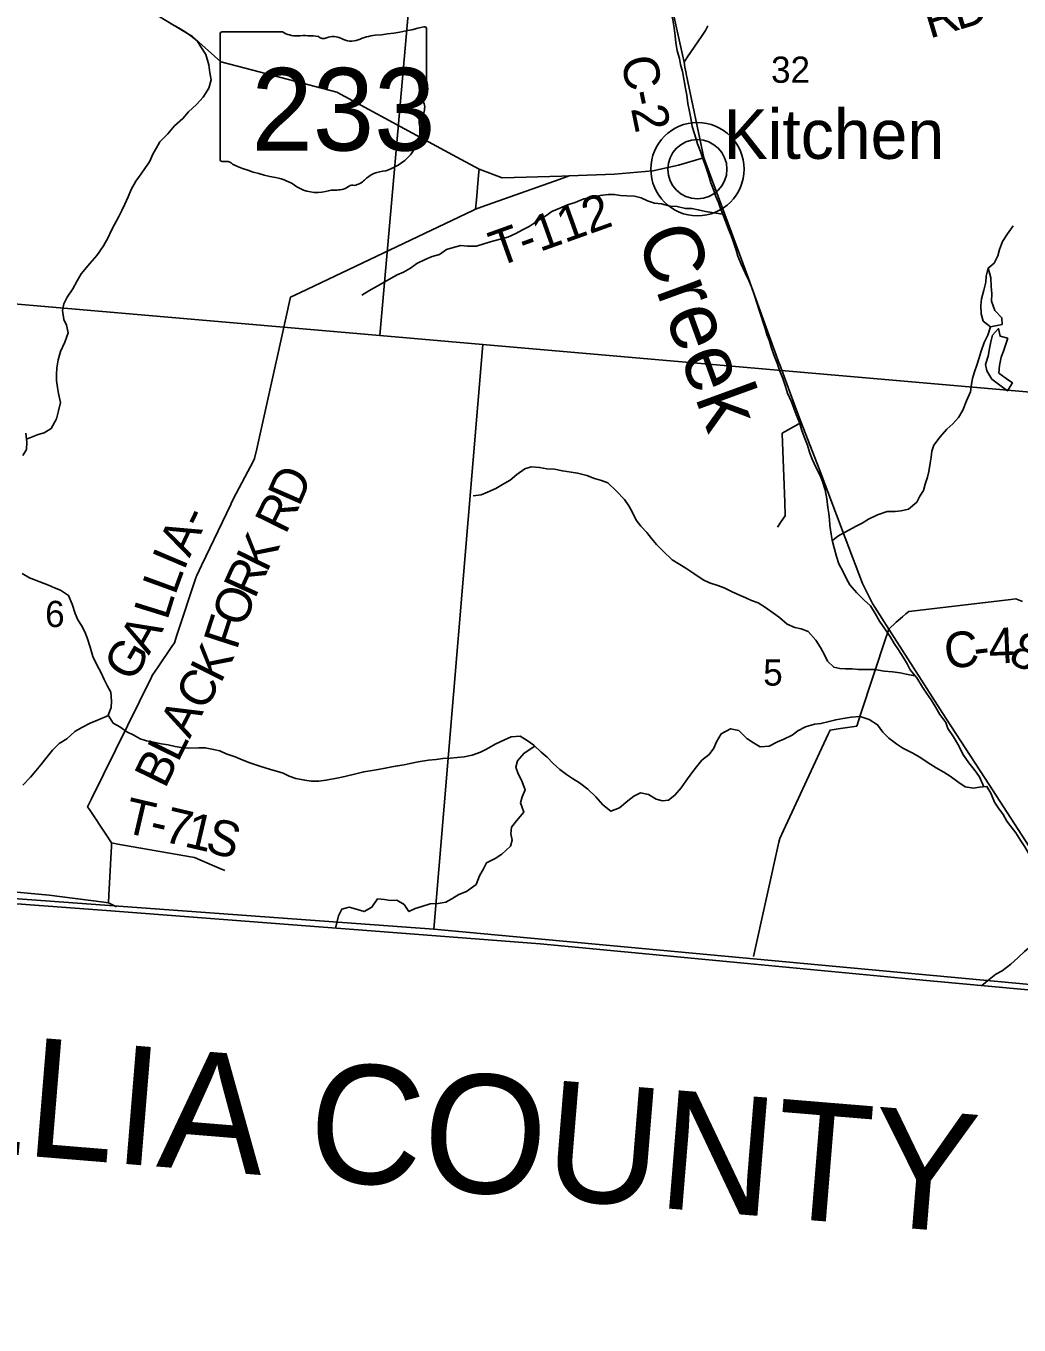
# Model space of a CAD drawing. Extents: x 1715311 to 2083412, y 146837 to 553079.
# Drawn here: x 1950657 to 1959032, y 307028 to 317977 of the extents above; entities that cross this region are included whole.
import ezdxf

# ---------------------------------------------------------------- set-up
doc = ezdxf.new("R2010")
doc.units = 0
for name, color, linetype in [('GM_X_Adjacent_County', 7, 'Continuous'), ('GM_X_Adjacent_County_Text', 7, 'Continuous'), ('GM_X_County', 7, 'Continuous'), ('GM_X_County_Road', 7, 'Continuous'), ('GM_X_County_Road_Text', 7, 'Continuous'), ('GM_X_Major_River', 7, 'Continuous'), ('GM_X_Minor_Lake', 7, 'Continuous'), ('GM_X_Minor_River', 7, 'Continuous'), ('GM_X_Minor_River_Text', 7, 'Continuous'), ('GM_X_Section', 7, 'Continuous'), ('GM_X_Section_Text', 7, 'Continuous'), ('GM_X_State_Location', 7, 'Continuous'), ('GM_X_State_Route', 7, 'Continuous'), ('GM_X_State_Shield', 7, 'Continuous'), ('GM_X_Township', 7, 'Continuous'), ('GM_X_Township_Road', 7, 'Continuous'), ('GM_X_Township_Road_Text', 7, 'Continuous'), ('GM_X_Unincorporated', 7, 'Continuous'), ('GM_X_Unincorporated_Location', 7, 'Continuous'), ('GM_X_Unincorporated_Text', 7, 'Continuous')]:
    doc.layers.add(name, color=color, linetype=linetype)

msp = doc.modelspace()

# ---------------------------------------------------------------- linework, layer by layer
at = {"layer": 'GM_X_Adjacent_County'}
msp.add_lwpolyline([(1946499, 302372), (1946953, 307566), (1947119, 309329), (1947259, 310824), (1951372, 310518), (1954993, 310242), (1956742, 310075), (1958100, 309945), (1959932, 309778), (1962033, 309585), (1968500, 308993)], dxfattribs=at)
at = {"layer": 'GM_X_County'}
msp.add_lwpolyline([(1968500, 308993), (1962033, 309585), (1959932, 309778), (1958100, 309945), (1956742, 310075), (1954993, 310242), (1951372, 310518), (1947259, 310824), (1947119, 309329), (1946953, 307566), (1940781, 308049)], dxfattribs=at)
at = {"layer": 'GM_X_County_Road'}
for points in [[(1956224, 317578), (1956214, 317631), (1956207, 317672), (1956193, 317734), (1955977, 318709), (1955977, 318710), (1955961, 318812), (1955582, 321200), (1955579, 321214), (1955591, 321304), (1955669, 321930), (1955669, 321931), (1955665, 322035), (1955603, 323768), (1955603, 323783), (1955610, 323873), (1955659, 324449), (1955661, 324468), (1955677, 324552), (1955728, 324810), (1955769, 324997)], [(1956375, 316865), (1956224, 317574), (1956224, 317578)], [(1952775, 315182), (1952886, 315680), (1952888, 315690), (1952973, 315730), (1954427, 316422), (1954449, 316433), (1954456, 316512), (1954474, 316719), (1954479, 316771)], [(1949549, 310771), (1950852, 310651), (1951313, 310591), (1951354, 310587), (1951357, 310650), (1951378, 311065), (1951380, 311091), (1951337, 311156), (1951193, 311372), (1951177, 311396), (1951210, 311463), (1951715, 312489), (1951722, 312503), (1951772, 312576), (1951888, 312748), (1951909, 312778), (1951930, 312842), (1952094, 313335), (1952097, 313344), (1952137, 313429), (1952384, 313945), (1952391, 313961), (1952431, 314037), (1952576, 314313), (1952586, 314332), (1952604, 314413), (1952762, 315122), (1952775, 315182)], [(1958050, 312998), (1958078, 313021), (1958102, 313041), (1958175, 313050), (1958962, 313144), (1959006, 313150), (1959061, 313125)], [(1957916, 312842), (1957934, 312892), (1957997, 312953), (1958049, 312997), (1958050, 312998)], [(1956794, 310133), (1957006, 311098), (1957014, 311130), (1957045, 311195), (1957423, 312009), (1957439, 312043), (1957506, 312053), (1957663, 312075), (1957664, 312076), (1957696, 312175), (1957911, 312827), (1957916, 312842), (1957916, 312842)]]:
    msp.add_lwpolyline(points, dxfattribs=at)
at = {"layer": 'GM_X_Major_River'}
for points in [[(1950656, 314544), (1950664, 314468), (1950662, 314408), (1950630, 314357)], [(1950625, 313362), (1950687, 313326), (1950775, 313292), (1950847, 313264), (1950899, 313240), (1950949, 313222), (1951017, 313178), (1951047, 313104), (1951073, 313025), (1951095, 312973), (1951125, 312923), (1951153, 312871), (1951173, 312819), (1951199, 312741), (1951221, 312663), (1951253, 312599), (1951292, 312525), (1951316, 312469), (1951344, 312413), (1951372, 312363), (1951380, 312286), (1951376, 312234), (1951352, 312168), (1951394, 312102), (1951448, 312070), (1951508, 312028), (1951568, 312000), (1951620, 311970), (1951674, 311952), (1951746, 311938), (1951798, 311926), (1951858, 311918), (1951916, 311904), (1951966, 311896), (1952030, 311890), (1952116, 311892), (1952170, 311894), (1952239, 311880), (1952293, 311867), (1952345, 311843), (1952421, 311817), (1952481, 311791), (1952545, 311765), (1952629, 311739), (1952721, 311711), (1952771, 311695), (1952827, 311679), (1952877, 311655), (1952933, 311635)], [(1952933, 311635), (1953009, 311619), (1953063, 311613), (1953127, 311611), (1953187, 311619), (1953297, 311641), (1953359, 311655), (1953440, 311675), (1953506, 311691), (1953578, 311703), (1953628, 311711), (1953688, 311721), (1953742, 311732), (1953792, 311740), (1953846, 311750), (1953898, 311760), (1953966, 311776), (1954052, 311788), (1954116, 311794), (1954174, 311802), (1954236, 311806), (1954294, 311810), (1954354, 311818), (1954420, 311830), (1954492, 311856), (1954542, 311882), (1954614, 311925), (1954692, 311961), (1954748, 311985), (1954824, 311991), (1954884, 311955), (1954940, 311915), (1955003, 311857), (1955053, 311813), (1955103, 311761), (1955159, 311709), (1955215, 311669), (1955267, 311635), (1955325, 311598), (1955395, 311544), (1955463, 311480), (1955523, 311412), (1955591, 311360), (1955663, 311388), (1955733, 311445), (1955783, 311485), (1955841, 311513), (1955907, 311499), (1955972, 311461), (1956026, 311447), (1956076, 311451), (1956130, 311493), (1956184, 311557), (1956222, 311611), (1956274, 311683), (1956312, 311733), (1956358, 311788), (1956420, 311838), (1956458, 311890), (1956480, 311942), (1956520, 312010), (1956600, 312054), (1956670, 312038), (1956736, 311972), (1956794, 311934), (1956848, 311902), (1956926, 311908), (1956996, 311944), (1957050, 311966), (1957118, 311999), (1957168, 312035), (1957232, 312069), (1957308, 312091), (1957362, 312097), (1957430, 312115), (1957486, 312129), (1957550, 312141), (1957618, 312151), (1957692, 312157), (1957769, 312133), (1957839, 312087), (1957883, 312025), (1957933, 311975), (1958001, 311925), (1958053, 311889), (1958131, 311851), (1958195, 311813), (1958267, 311765), (1958333, 311725), (1958397, 311687), (1958451, 311653), (1958517, 311607), (1958578, 311563), (1958648, 311553), (1958698, 311561), (1958762, 311567), (1958794, 311511), (1958826, 311435), (1958858, 311383), (1958898, 311331), (1958930, 311276)], [(1958930, 311276), (1958966, 311226), (1959004, 311176), (1959048, 311108), (1959082, 311058), (1959122, 310984), (1959158, 310930), (1959196, 310864), (1959247, 310788), (1959293, 310722), (1959337, 310650), (1959381, 310580), (1959415, 310529), (1959422, 310490)]]:
    msp.add_lwpolyline(points, dxfattribs=at)
at = {"layer": 'GM_X_Minor_Lake'}
for points in [[(1958773, 315937), (1958755, 315869), (1958753, 315818), (1958735, 315750), (1958715, 315678), (1958709, 315620), (1958713, 315550), (1958731, 315490), (1958792, 315442)], [(1958792, 315442), (1958890, 315462), (1958886, 315516), (1958827, 315580), (1958801, 315658), (1958803, 315718), (1958797, 315780), (1958795, 315853), (1958773, 315937)], [(1958938, 315346), (1958874, 315362), (1958860, 315426), (1958808, 315370), (1958794, 315316), (1958782, 315259), (1958772, 315193), (1958750, 315125), (1958760, 315069), (1958802, 314999), (1958870, 314949), (1958936, 314903), (1958957, 314938)], [(1958957, 314938), (1958976, 314969), (1958924, 315007), (1958862, 315051), (1958868, 315115), (1958882, 315185), (1958902, 315236), (1958938, 315346)]]:
    msp.add_lwpolyline(points, dxfattribs=at)
at = {"layer": 'GM_X_Minor_River'}
for points in [[(1956138, 317838), (1956132, 317890), (1956124, 317962), (1956112, 318029), (1956098, 318089), (1956172, 318149), (1956224, 318197), (1956230, 318275), (1956232, 318349), (1956234, 318403), (1956232, 318471), (1956232, 318586), (1956201, 318700)], [(1950661, 314495), (1950760, 314534), (1950812, 314548), (1950870, 314584), (1950914, 314666), (1950932, 314732), (1950948, 314803), (1950932, 314879), (1950924, 314929), (1950916, 314989), (1950914, 315039), (1950918, 315095), (1950930, 315163), (1950950, 315233), (1950984, 315311), (1951012, 315390), (1951000, 315454), (1950978, 315504), (1950966, 315580), (1950976, 315634), (1951004, 315690), (1951054, 315762), (1951090, 315830), (1951124, 315889), (1951196, 315975), (1951256, 316043), (1951312, 316123), (1951350, 316193), (1951375, 316249), (1951403, 316304), (1951441, 316370), (1951465, 316422), (1951491, 316474), (1951519, 316538), (1951545, 316600), (1951583, 316668), (1951629, 316731), (1951665, 316783), (1951699, 316833), (1951729, 316901), (1951759, 316951), (1951787, 317001), (1951853, 317069), (1951911, 317136), (1951981, 317196), (1952029, 317254), (1952095, 317316), (1952153, 317376), (1952199, 317452), (1952219, 317523), (1952209, 317581), (1952199, 317649), (1952173, 317737), (1952133, 317801), (1952101, 317851), (1952049, 317893), (1951999, 317927), (1951943, 317961), (1951877, 317999)], [(1958735, 311564), (1958698, 311647), (1958654, 311709), (1958609, 311767), (1958559, 311839), (1958525, 311909), (1958479, 311985), (1958431, 312056), (1958415, 312106), (1958363, 312174), (1958331, 312234), (1958291, 312298), (1958253, 312354), (1958217, 312404), (1958169, 312482), (1958115, 312550), (1958089, 312600), (1958054, 312658), (1958016, 312720), (1957980, 312772), (1957948, 312825), (1957900, 312897), (1957856, 312961), (1957820, 313025), (1957780, 313089), (1957726, 313137), (1957664, 313199), (1957604, 313267), (1957576, 313317), (1957548, 313375), (1957514, 313443), (1957492, 313505), (1957472, 313578), (1957457, 313644), (1957447, 313694), (1957437, 313766), (1957433, 313816), (1957427, 313868), (1957419, 313918), (1957411, 313992), (1957397, 314068), (1957375, 314137), (1957355, 314189), (1957321, 314253), (1957287, 314325), (1957269, 314377), (1957247, 314443), (1957221, 314513), (1957197, 314577), (1957181, 314635), (1957153, 314703), (1957113, 314808), (1957080, 314882), (1957064, 314938), (1957040, 315006), (1957016, 315068), (1956992, 315134), (1956964, 315206), (1956946, 315262), (1956924, 315328), (1956906, 315378), (1956892, 315428), (1956874, 315479), (1956858, 315531), (1956840, 315583), (1956824, 315635), (1956802, 315705), (1956776, 315777), (1956754, 315833), (1956724, 315897), (1956690, 315969), (1956661, 316037), (1956647, 316087), (1956625, 316156), (1956605, 316212), (1956581, 316264), (1956563, 316318), (1956537, 316382), (1956515, 316438), (1956497, 316488), (1956475, 316540), (1956459, 316590), (1956433, 316656), (1956413, 316722), (1956387, 316797), (1956365, 316859), (1956347, 316919), (1956321, 316983), (1956297, 317059), (1956275, 317129), (1956264, 317201), (1956252, 317257), (1956238, 317325), (1956230, 317394), (1956220, 317450), (1956208, 317514), (1956194, 317592), (1956178, 317652), (1956168, 317704), (1956150, 317768), (1956138, 317838)], [(1956534, 316391), (1956441, 316404), (1956389, 316412), (1956327, 316428), (1956273, 316438), (1956219, 316440), (1956149, 316456), (1956091, 316458), (1956017, 316478), (1955957, 316484), (1955899, 316504), (1955845, 316528), (1955790, 316542), (1955726, 316546), (1955672, 316548), (1955618, 316558), (1955566, 316556), (1955500, 316547), (1955432, 316533), (1955362, 316519), (1955290, 316489), (1955224, 316469), (1955160, 316441), (1955092, 316413), (1955042, 316377), (1954968, 316331), (1954900, 316287), (1954846, 316260), (1954790, 316228), (1954720, 316196), (1954656, 316180), (1954584, 316160), (1954518, 316140), (1954456, 316122), (1954380, 316122), (1954326, 316126), (1954272, 316114), (1954204, 316094), (1954144, 316050), (1954083, 316033), (1954029, 316011), (1953955, 315975), (1953899, 315935), (1953841, 315903), (1953789, 315879), (1953737, 315851), (1953683, 315821), (1953619, 315783), (1953549, 315745), (1953489, 315708)], [(1957459, 313639), (1957505, 313678), (1957654, 313758), (1957710, 313786), (1957764, 313820), (1957838, 313858), (1957920, 313884), (1957988, 313886), (1958038, 313889), (1958100, 313905), (1958170, 313963), (1958196, 314013), (1958226, 314063), (1958240, 314115), (1958260, 314173), (1958272, 314223), (1958284, 314293), (1958290, 314344), (1958298, 314394), (1958314, 314444), (1958366, 314514), (1958424, 314580), (1958474, 314624), (1958522, 314676), (1958558, 314740), (1958588, 314817), (1958622, 314893), (1958632, 314957), (1958640, 315007), (1958656, 315063), (1958676, 315117), (1958692, 315171), (1958712, 315235), (1958738, 315310), (1958768, 315372), (1958792, 315442), (1958731, 315490), (1958713, 315550), (1958709, 315620), (1958715, 315678), (1958735, 315750), (1958753, 315818), (1958755, 315869), (1958773, 315937), (1958823, 315979), (1958853, 316041), (1958867, 316093), (1958893, 316161), (1958935, 316225), (1958983, 316293)], [(1958153, 312501), (1958081, 312514), (1958029, 312526), (1957964, 312532), (1957896, 312540), (1957816, 312552), (1957754, 312552), (1957678, 312554), (1957626, 312558), (1957570, 312560), (1957520, 312562), (1957470, 312572), (1957416, 312624), (1957392, 312676), (1957358, 312738), (1957320, 312800), (1957254, 312874), (1957194, 312896), (1957142, 312908), (1957076, 312934), (1957011, 312990), (1956961, 313028), (1956885, 313080), (1956831, 313116), (1956777, 313136), (1956727, 313156), (1956669, 313182), (1956613, 313208), (1956545, 313240), (1956493, 313260), (1956421, 313284), (1956369, 313310), (1956289, 313362), (1956223, 313408), (1956171, 313438), (1956106, 313478), (1956030, 313550), (1955974, 313607), (1955932, 313657), (1955892, 313707), (1955842, 313761), (1955804, 313813), (1955770, 313883), (1955742, 313933), (1955706, 313987), (1955636, 314059), (1955564, 314125), (1955512, 314147), (1955452, 314163), (1955386, 314189), (1955309, 314209), (1955255, 314217), (1955181, 314227), (1955115, 314241), (1955051, 314245), (1954989, 314255), (1954919, 314261), (1954865, 314243), (1954797, 314197), (1954741, 314149), (1954677, 314112), (1954621, 314078), (1954551, 314048), (1954495, 314026), (1954429, 314016)], [(1951353, 312166), (1951260, 312126), (1951200, 312102), (1951128, 312064), (1951070, 312030), (1951002, 311970), (1950938, 311929), (1950880, 311873), (1950824, 311803), (1950782, 311749), (1950740, 311699), (1950696, 311645), (1950632, 311579)], [(1954949, 311907), (1954858, 311849), (1954802, 311784), (1954788, 311730), (1954809, 311674), (1954835, 311620), (1954867, 311540), (1954843, 311480), (1954829, 311428), (1954855, 311350), (1954795, 311278), (1954751, 311223), (1954747, 311169), (1954759, 311115), (1954743, 311065), (1954671, 310997), (1954613, 310961), (1954541, 310923), (1954517, 310873), (1954483, 310814), (1954455, 310742), (1954373, 310682), (1954309, 310656), (1954249, 310620), (1954199, 310592), (1954135, 310582), (1954067, 310578), (1953995, 310556), (1953939, 310538), (1953887, 310513), (1953846, 310572), (1953784, 310610), (1953730, 310605), (1953680, 310615), (1953622, 310619), (1953574, 310551), (1953510, 310513), (1953452, 310531), (1953384, 310551), (1953320, 310533), (1953292, 310477), (1953269, 310373)], [(1959422, 310490), (1959429, 310451), (1959367, 310409), (1959301, 310351), (1959251, 310307), (1959197, 310269), (1959129, 310217), (1959079, 310177), (1959021, 310124), (1958963, 310070), (1958889, 310014), (1958837, 309984), (1958781, 309940), (1958718, 309890)]]:
    msp.add_lwpolyline(points, dxfattribs=at)
at = {"layer": 'GM_X_Section'}
for points in [[(1948197, 321127), (1954106, 320629), (1953643, 315367), (1947727, 315880), (1947914, 318011)], [(1954106, 320629), (1959744, 320189), (1959290, 314877), (1954509, 315292), (1953643, 315367)], [(1947727, 315880), (1953643, 315367), (1954509, 315292), (1954096, 310365), (1947275, 310862), (1947441, 312674)], [(1959290, 314877), (1959826, 314832), (1959399, 309873), (1954096, 310365), (1954509, 315292)]]:
    msp.add_lwpolyline(points, close=True, dxfattribs=at)
at = {"layer": 'GM_X_State_Route'}
for points in [[(1951548, 318200), (1952061, 317887), (1952302, 317674), (1952506, 317621), (1953278, 317418), (1954254, 316892), (1954479, 316771), (1954673, 316696), (1955176, 316712), (1955239, 316714), (1955621, 316727), (1955944, 316755), (1956160, 316803), (1956353, 316859), (1956375, 316865), (1956579, 316312), (1956751, 315849), (1956937, 315334), (1957010, 315133), (1957012, 315129)], [(1957012, 315129), (1957135, 314791), (1957195, 314636), (1957347, 314243), (1957567, 313664), (1957712, 313277), (1957796, 313108), (1957934, 312892), (1958416, 312144), (1958747, 311633), (1959117, 311061), (1959452, 310540), (1960008, 309818)]]:
    msp.add_lwpolyline(points, dxfattribs=at)
at = {"layer": 'GM_X_State_Shield'}
for p, q in [((1952295, 317909), (1952295, 316852)), ((1952821, 317927), (1952312, 317927)), ((1954035, 317400), (1954035, 317953)), ((1954035, 317401), (1954035, 317400))]:
    msp.add_line(p, q, dxfattribs=at)
for centre, major_axis, start_param, end_param in [((1953415, 319367), (1845, 0), 4.814394, 5.042369), ((1954016, 317955), (19.4, 0), 6.141152, 7.989035), ((1952315, 317911), (20.2, 0), 1.712693, 3.28349), ((1952943, 318050), (196, 0), 4.042523, 4.731795), ((1953008, 317334), (702, 0), 1.404758, 1.657858), ((1953167, 317916), (56.4, 0), 3.836095, 5.185415), ((1953250, 317794), (117, 0), 0.950623, 2.079405), ((1953401, 317962), (141, 0), 4.081561, 5.145723), ((1953650, 317604), (371, 0), 1.699011, 2.107814), ((1954030, 317360), (30, 0), 1.883978, 3.671073), ((1953840, 317290), (180, 0), 5.934695, 6.695948), ((1954014, 317398), (20.7, 0), 5.05454, 6.418171), ((1954104, 317169), (131, 0), 2.387724, 3.262537), ((1953518, 317099), (462, 0), 5.101752, 6.440018), ((1952315, 316850), (20.3, 0), 3.00124, 4.508301), ((1952318, 316958), (155, 0), 4.665946, 4.897461), ((1952350, 316791), (56, 0), 0.519207, 1.627899), ((1953056, 317740), (1333, 0), 4.195997, 4.488961), ((1953713, 316555), (253, 0), 1.647645, 2.488434), ((1952659, 316377), (417, 0), 0.823519, 1.323587), ((1953393, 316750), (149, 0), 4.937069, 5.64225), ((1953110, 316786), (265, 0), 4.026481, 4.996735), ((1953263, 316421), (217, 0), 1.495662, 1.94098), ((1953282, 316707), (141, 0), 4.691044, 5.507374), ((1953410, 316604), (39.7, 0), 1.147584, 2.315152)]:
    msp.add_ellipse(centre, major_axis=major_axis, ratio=0.8, start_param=start_param, end_param=end_param, dxfattribs=at)
at = {"layer": 'GM_X_Township'}
msp.add_lwpolyline([(1968500, 308993), (1962033, 309585), (1959932, 309778), (1958100, 309945), (1956742, 310075), (1954993, 310242), (1951372, 310518), (1947259, 310824), (1947308, 311383), (1948157, 321107)], dxfattribs=at)
at = {"layer": 'GM_X_Township_Road'}
for points in [[(1956408, 317979), (1956389, 317939), (1956355, 317889), (1956237, 317716), (1956207, 317672)], [(1954449, 316433), (1954503, 316452), (1955154, 316684), (1955239, 316714)], [(1956996, 313753), (1957027, 313801), (1957059, 313849), (1957060, 313851), (1957056, 313964), (1957036, 314538), (1957036, 314545), (1957130, 314598), (1957195, 314636)], [(1951380, 311091), (1951431, 311082), (1952046, 310974), (1952079, 310969), (1952144, 310941), (1952287, 310879), (1952335, 310858)], [(1951354, 310587), (1951421, 310554)]]:
    msp.add_lwpolyline(points, dxfattribs=at)
at = {"layer": 'GM_X_Unincorporated'}
for radius in [393, 249]:
    msp.add_circle((1956320, 316770), radius, dxfattribs=at)
at = {"layer": 'GM_X_Unincorporated_Location'}
msp.add_line((1956320, 316770), (1956320, 316770), dxfattribs=at)

# ---------------------------------------------------------------- texts
at = {"layer": 'GM_X_Adjacent_County_Text'}
msp.add_text('GALLIA COUNTY', height=1000, rotation=355.3064, dxfattribs=at).set_placement((1947973, 308675))
at = {"layer": 'GM_X_County_Road_Text'}
for s, rotation, p in [('C-2', 281.6542, (1955673, 317697)), ('D', 66.3131, (1952961, 313918)), ('R', 63.7889, (1952846, 313684)), ('-', 64.3776, (1952149, 313728)), ('A', 64.7725, (1952037, 313489)), ('K', 63.8096, (1952688, 313363)), ('I', 67.0402, (1951990, 313379)), ('R', 65.558, (1952587, 313141)), ('L', 69.9521, (1951915, 313172)), ('L', 72.7219, (1951849, 312961)), ('O', 69.5753, (1952497, 312899)), ('A', 60.6576, (1951693, 312668)), ('F', 72.0275, (1952435, 312710)), ('C', 6.7992, (1958419, 312556)), ('4', 2.5768, (1958781, 312600)), ('8', 335.9841, (1958930, 312615)), ('G', 59.8878, (1951558, 312436)), ('K', 63.594, (1952300, 312428)), ('-', 7.0689, (1958665, 312585)), ('C', 58.1386, (1952155, 312192)), ('A', 62.9006, (1952038, 311963)), ('L', 63.6975, (1951939, 311762)), ('B', 63.8451, (1951830, 311541))]:
    msp.add_text(s, height=300, rotation=rotation, dxfattribs=at).set_placement(p)
at = {"layer": 'GM_X_Minor_River_Text'}
msp.add_text('Creek', height=500, rotation=289.9984, dxfattribs=at).set_placement((1955802, 316208))
at = {"layer": 'GM_X_Section_Text'}
for s, p in [('32', (1956941, 317498)), ('6', (1950819, 312911)), ('5', (1956875, 312417))]:
    msp.add_text(s, height=221, rotation=0, dxfattribs=at).set_placement(p)
at = {"layer": 'GM_X_State_Location'}
for s in ['s', 'r']:
    msp.add_text(s, height=1, dxfattribs=at).set_placement((1953145, 317310))
msp.add_text('233', height=1, rotation=0, dxfattribs=at).set_placement((1952792, 317237))
at = {"layer": 'GM_X_State_Shield'}
msp.add_text('233', height=696.1, dxfattribs=at).set_placement((1952558, 316927))
at = {"layer": 'GM_X_Township_Road_Text'}
for s, rotation, p in [('R', 16.808, (1958278, 317869)), ('D', 17.1433, (1958516, 317940)), ('T-112', 19.6754, (1954634, 315944)), ('T', 346.847, (1951467, 311185)), ('7', 346.844, (1951804, 311106)), ('1', 346.7627, (1951983, 311064)), ('S', 344.3734, (1952158, 311023)), ('-', 346.847, (1951686, 311134))]:
    msp.add_text(s, height=300, rotation=rotation, dxfattribs=at).set_placement(p)
at = {"layer": 'GM_X_Unincorporated_Text'}
msp.add_text('Kitchen', height=417, rotation=0, dxfattribs=at).set_placement((1956541, 316857))

doc.saveas('drawing.dxf')
